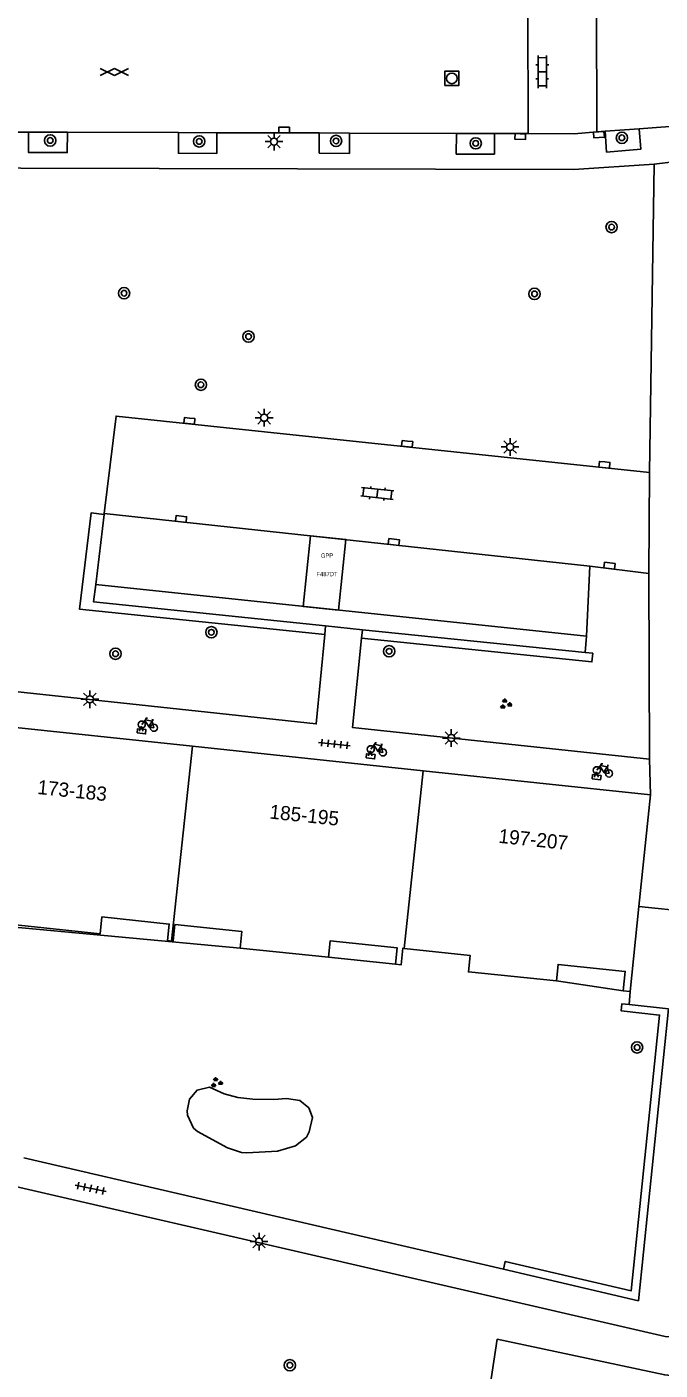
# Model space of a CAD drawing. Extents: x 132999 to 136000, y 398499 to 400501.
# Drawn here: x 134251.7 to 134296.4, y 398964.6 to 399059.4 of the extents above; entities that cross this region are included whole.
import ezdxf

# ---------------------------------------------------------------- set-up
doc = ezdxf.new("R2010")
doc.units = 0
for name, color, linetype in [('bp-anno-kenteken', 7, 'Continuous'), ('bp-grn-parkeervak', 7, 'Continuous'), ('gg-anno-huisnummerreeks BGT', 7, 'Continuous'), ('gg-bbg-hoofdgebouw', 7, 'Continuous'), ('gg-bbg-tussenscheiding', 7, 'Continuous'), ('gg-knt-verharding', 7, 'Continuous'), ('gg-knt-verharding nz', 7, 'Continuous'), ('gt-grn-groengrens', 7, 'Continuous'), ('gt-grn-weggrens', 7, 'Continuous'), ('gt-symb-boom', 7, 'Continuous'), ('gt-symb-fietsenrek', 7, 'Continuous'), ('gt-symb-gesloten verharding', 7, 'Continuous'), ('gt-symb-groenvak', 7, 'Continuous'), ('gt-symb-klinker verharding', 7, 'Continuous'), ('gt-symb-kolk', 7, 'Continuous'), ('gt-symb-lichtmast', 7, 'Continuous'), ('gt-symb-rioolschacht', 7, 'Continuous'), ('gt-symb-tegel verharding', 7, 'Continuous'), ('kenmerkpunt gehandicapten parkeerplaats', 7, 'Continuous')]:
    doc.layers.add(name, color=color, linetype=linetype)

# ---------------------------------------------------------------- blocks, each defined once
blk = doc.blocks.new('gt0-GESVH1')
at = {"layer": 'gt-symb-gesloten verharding'}
for p, q in [((-0.992, -0.261), (0.008, 0.239)), ((0.008, -0.261), (-0.992, 0.239)), ((0.008, 0.239), (1.008, -0.261)), ((1.008, 0.239), (0.008, -0.261))]:
    blk.add_line(p, q, dxfattribs=at)
blk = doc.blocks.new('gt0-LMAST')
at = {"layer": 'gt-symb-lichtmast'}
for p, q in [((-0.182, 0.173), (-0.447, 0.438)), ((-0.005, 0.246), (-0.005, 0.621)), ((0.172, 0.173), (0.437, 0.438)), ((-0.255, -0.004), (-0.63, -0.004)), ((-0.182, -0.181), (-0.447, -0.446)), ((-0.005, -0.254), (-0.005, -0.629)), ((0.437, -0.446), (0.172, -0.181)), ((0.245, -0.004), (0.62, -0.004))]:
    blk.add_line(p, q, dxfattribs=at)
blk.add_circle((-0.005, -0.004), 0.25, dxfattribs=at)
blk = doc.blocks.new('gt0-BOOM')
at = {"layer": 'gt-symb-boom'}
for radius in [0.4, 0.2]:
    blk.add_circle((0, 0), radius, dxfattribs=at)
blk = doc.blocks.new('gt0-KOLK')
at = {"layer": 'gt-symb-kolk'}
blk.add_lwpolyline([(0, 0), (0.375, 0), (0.375, 0.4), (-0.375, 0.4), (-0.375, 0), (0, 0)], dxfattribs=at)
blk = doc.blocks.new('gt0-RS')
at = {"layer": 'gt-symb-rioolschacht'}
blk.add_lwpolyline([(-0.5, -0.5), (0.5, -0.5), (0.5, 0.5), (-0.5, 0.5)], close=True, dxfattribs=at)
blk.add_circle((0, 0), 0.375, dxfattribs=at)
blk = doc.blocks.new('gt0-KL1')
at = {"layer": 'gt-symb-klinker verharding'}
for p, q in [((-1.15, 0.3), (1.15, 0.3)), ((-1, -0.3), (-1, 0.3)), ((-0.5, 0.3), (-0.5, 0.45)), ((0, -0.3), (0, 0.3)), ((0.5, 0.3), (0.5, 0.45)), ((1, -0.3), (1, 0.3)), ((-1.15, -0.3), (1.15, -0.3)), ((-0.5, -0.45), (-0.5, -0.3)), ((0.5, -0.45), (0.5, -0.3))]:
    blk.add_line(p, q, dxfattribs=at)
blk = doc.blocks.new('gt0-FREK')
at = {"layer": 'gt-symb-fietsenrek'}
for p, q in [((0.259, 0.762), (0.294, 0.823)), ((0.54, 0.335), (0.259, 0.762)), ((0.294, 0.823), (0.767, 0.714)), ((0.767, 0.714), (0.54, 0.335)), ((0.757, 0.841), (0.866, 0.816)), ((0.767, 0.714), (0.84, 0.822)), ((0.895, 0.252), (0.767, 0.714))]:
    blk.add_line(p, q, dxfattribs=at)
for points in [[(-0.124, 0), (-0.047, 0.312), (0.053, 0.312), (0.12, 0)], [(0.036, 0.476), (0.228, 0.708), (0.259, 0.762)], [(0.294, 0.823), (0.36, 0.937), (0.452, 0.935)], [(0.54, 0.335), (0.555, 0.305), (0.895, 0.252)]]:
    blk.add_lwpolyline(points, dxfattribs=at)
for centre in [(0.036, 0.476), (0.895, 0.252)]:
    blk.add_circle(centre, 0.252, dxfattribs=at)
blk = doc.blocks.new('gt0-GRVAK')
at = {"layer": 'gt-symb-groenvak'}
for p, q in [((-0.11, 0.189), (-0.228, 0.24)), ((-0.182, 0.153), (0.088, 0.153)), ((-0.091, 0.211), (-0.156, 0.322)), ((-0.047, 0.214), (-0.047, 0.393)), ((-0.004, 0.211), (0.061, 0.322)), ((0.015, 0.189), (0.133, 0.24)), ((0.262, -0.052), (0.197, 0.059)), ((0.305, -0.049), (0.305, 0.13)), ((0.349, -0.052), (0.414, 0.059)), ((-0.245, -0.228), (-0.363, -0.177)), ((-0.318, -0.264), (-0.047, -0.264)), ((-0.226, -0.206), (-0.291, -0.095)), ((-0.183, -0.203), (-0.183, -0.024)), ((-0.139, -0.206), (-0.074, -0.095)), ((-0.12, -0.228), (-0.002, -0.177)), ((0.243, -0.074), (0.125, -0.023)), ((0.17, -0.11), (0.441, -0.11)), ((0.368, -0.074), (0.486, -0.023))]:
    blk.add_line(p, q, dxfattribs=at)
blk = doc.blocks.new('gt0-TEG1')
at = {"layer": 'gt-symb-tegel verharding'}
for p, q in [((-1.125, 0), (1.125, 0)), ((-0.9, -0.25), (-0.9, 0.25)), ((-0.45, -0.25), (-0.45, 0.25)), ((0, -0.25), (0, 0.25)), ((0.45, -0.25), (0.45, 0.25)), ((0.9, -0.25), (0.9, 0.25))]:
    blk.add_line(p, q, dxfattribs=at)

msp = doc.modelspace()

# ---------------------------------------------------------------- linework, layer by layer
at = {"layer": 'bp-grn-parkeervak'}
msp.add_lwpolyline([(134273.662, 399018.237), (134271.175, 399018.499), (134271.7, 399023.479), (134274.186, 399023.209), (134273.662, 399018.237)], dxfattribs=at)
at = {"layer": 'gg-bbg-hoofdgebouw'}
for p, q in [((134263.358, 399008.615), (134246.881, 399010.36)), ((134279.649, 399006.889), (134263.358, 399008.615)), ((134295.69, 399005.19), (134279.649, 399006.889)), ((134295.69, 399005.19), (134294.874, 398997.306)), ((134294.251, 398991.29), (134294.874, 398997.306)), ((134266.731, 398994.36), (134272.96, 398993.71)), ((134293.771, 398991.34), (134294.251, 398991.29))]:
    msp.add_line(p, q, dxfattribs=at)
for points in [[(134245.421, 398996.42), (134245.891, 398996.36), (134246.031, 398997.7), (134250.781, 398997.2), (134250.651, 398996.03), (134256.851, 398995.38), (134256.971, 398996.56), (134261.721, 398996.06), (134261.591, 398994.89), (134261.877, 398994.862)], [(134261.877, 398994.862), (134262.001, 398994.85), (134262.121, 398996.02), (134266.851, 398995.53), (134266.731, 398994.36)], [(134272.96, 398993.71), (134273.081, 398994.88), (134277.801, 398994.39), (134277.681, 398993.22)], [(134277.681, 398993.22), (134278.081, 398993.18), (134278.201, 398994.35), (134278.298, 398994.34)], [(134278.298, 398994.34), (134282.96, 398993.85), (134282.841, 398992.68), (134289.051, 398992.04)], [(134289.051, 398992.04), (134289.171, 398993.21), (134293.911, 398992.72), (134293.771, 398991.34)]]:
    msp.add_lwpolyline(points, dxfattribs=at)
at = {"layer": 'gg-bbg-tussenscheiding'}
for p, q in [((134263.358, 399008.615), (134261.877, 398994.862)), ((134279.649, 399006.889), (134278.298, 398994.34))]:
    msp.add_line(p, q, dxfattribs=at)
at = {"layer": 'gg-knt-verharding'}
for p, q in [((134287.053, 399051.889), (134287.022, 399060.889)), ((134291.903, 399052.003), (134291.872, 399060.876)), ((134243.659, 399052.009), (134251.784, 399051.987)), ((134251.784, 399051.987), (134254.528, 399051.979)), ((134254.528, 399051.979), (134262.373, 399051.957)), ((134262.373, 399051.957), (134265.075, 399051.95)), ((134265.075, 399051.95), (134272.307, 399051.93)), ((134272.307, 399051.93), (134274.44, 399051.924)), ((134274.44, 399051.924), (134281.988, 399051.903)), ((134292.481, 399052.048), (134291.903, 399052.003)), ((134292.481, 399052.048), (134294.89, 399052.232)), ((134294.89, 399052.232), (134298.284, 399052.492)), ((134281.988, 399051.903), (134284.682, 399051.896)), ((134284.682, 399051.896), (134287.053, 399051.889)), ((134295.631, 399027.96), (134295.95, 399049.73)), ((134295.581, 399020.81), (134295.631, 399027.96)), ((134256.53, 399020.043), (134257.128, 399024.981)), ((134257.128, 399024.981), (134257.137, 399025.058)), ((134291.181, 399016.39), (134291.401, 399021.342)), ((134291.401, 399021.342), (134295.581, 399020.81)), ((134295.611, 399007.71), (134295.581, 399020.81)), ((134291.181, 399016.39), (134256.53, 399020.043)), ((134272.702, 399016.514), (134272.761, 399017.12)), ((134275.361, 399016.84), (134275.3, 399016.246)), ((134291.071, 399015.24), (134275.361, 399016.84)), ((134291.181, 399016.39), (134291.071, 399015.24)), ((134294.191, 398990.37), (134294.251, 398991.29)), ((134251.445, 398979.552), (134285.304, 398971.678))]:
    msp.add_line(p, q, dxfattribs=at)
for points in [[(134251.784, 399051.987), (134251.78, 399050.56), (134254.524, 399050.544), (134254.528, 399051.979)], [(134262.373, 399051.957), (134262.369, 399050.502), (134265.071, 399050.485), (134265.075, 399051.95)], [(134272.307, 399051.93), (134272.303, 399050.51), (134274.436, 399050.484), (134274.44, 399051.924)], [(134287.053, 399051.889), (134290.291, 399051.88), (134291.903, 399052.003)], [(134294.89, 399052.232), (134295.001, 399050.782), (134292.595, 399050.581), (134292.481, 399052.048)], [(134281.988, 399051.903), (134281.984, 399050.443), (134284.678, 399050.438), (134284.682, 399051.896)], [(134295.95, 399049.73), (134290.281, 399049.34), (134202.457, 399049.573)], [(134257.137, 399025.058), (134257.971, 399031.94), (134295.631, 399027.96)], [(134272.761, 399017.12), (134256.381, 399018.81), (134256.53, 399020.043)], [(134244.514, 399013.878), (134244.441, 399013.17), (134272.091, 399010.2), (134272.702, 399016.514)], [(134275.3, 399016.246), (134274.651, 399009.95), (134295.611, 399007.71)], [(134148.569, 398998.441), (134188.261, 398997.48), (134187.661, 398992.01), (134190.201, 398991.53), (134296.721, 398966.94), (134348.831, 398965.69)], [(134285.304, 398971.678), (134294.841, 398969.46), (134296.951, 398990.07), (134294.191, 398990.37)]]:
    msp.add_lwpolyline(points, dxfattribs=at)
at = {"layer": 'gg-knt-verharding nz'}
msp.add_line((134257.137, 399025.058), (134291.401, 399021.342), dxfattribs=at)
for points in [[(134259.449, 399009.556), (134260.046, 399009.493), (134260.077, 399009.792), (134259.481, 399009.855), (134259.449, 399009.556)], [(134275.618, 399007.791), (134276.215, 399007.728), (134276.247, 399008.027), (134275.65, 399008.09), (134275.618, 399007.791)], [(134291.576, 399006.314), (134292.172, 399006.251), (134292.204, 399006.549), (134291.607, 399006.612), (134291.576, 399006.314)]]:
    msp.add_lwpolyline(points, dxfattribs=at)
at = {"layer": 'gt-grn-groengrens'}
for p, q in [((134245.414, 398996.338), (134266.731, 398994.36)), ((134272.96, 398993.71), (134277.681, 398993.22)), ((134293.771, 398991.34), (134289.051, 398992.04))]:
    msp.add_line(p, q, dxfattribs=at)
for points in [[(134257.128, 399024.981), (134256.2, 399025.094), (134255.378, 399018.301), (134272.702, 399016.514)], [(134275.3, 399016.246), (134291.552, 399014.569), (134291.615, 399015.184), (134291.071, 399015.24)], [(134294.191, 398990.37), (134293.677, 398990.426), (134293.623, 398989.922), (134296.328, 398989.628), (134294.335, 398970.161), (134285.433, 398972.231), (134285.304, 398971.678)], [(134262.975, 398982.864), (134263.003, 398982.558), (134263.43, 398981.647), (134263.717, 398981.402), (134265.843, 398980.26), (134266.825, 398979.931), (134267.191, 398979.901), (134269.366, 398980.012), (134270.63, 398980.389), (134271.407, 398981.016), (134271.606, 398981.392), (134271.829, 398982.408), (134271.576, 398983.072), (134270.934, 398983.601), (134270.003, 398983.736), (134269.099, 398983.659), (134267.624, 398983.688), (134266.562, 398983.801), (134265.599, 398984.071), (134264.566, 398984.546), (134263.689, 398984.339), (134263.159, 398983.697), (134262.975, 398982.864)], [(134284.075, 398960.936), (134284.219, 398962.39), (134284.878, 398966.741), (134296.691, 398964.215), (134304.78, 398963.307), (134305.282, 398962.287), (134305.381, 398961.834), (134305.399, 398960.821), (134305.341, 398957.741), (134305.31, 398957.438), (134305.03, 398956.386), (134304.44, 398955.578), (134304.271, 398955.464), (134303.321, 398955.124), (134301.85, 398954.747), (134284.075, 398960.936)]]:
    msp.add_lwpolyline(points, dxfattribs=at)
at = {"layer": 'gt-grn-weggrens'}
for p, q in [((134298.471, 399050.04), (134295.95, 399049.73)), ((134275.361, 399016.84), (134272.761, 399017.12)), ((134295.611, 399007.71), (134295.69, 399005.19)), ((134300.151, 398996.76), (134294.874, 398997.306))]:
    msp.add_line(p, q, dxfattribs=at)

# ---------------------------------------------------------------- block references
at = {"layer": 'gt-symb-boom'}
for p in [(134293.673, 399051.588), (134253.315, 399051.4), (134263.835, 399051.332), (134273.493, 399051.366), (134283.352, 399051.198), (134292.948, 399045.284), (134258.528, 399040.613), (134287.502, 399040.566), (134267.317, 399037.549), (134263.957, 399034.149), (134264.691, 399016.664), (134257.928, 399015.149), (134277.243, 399015.322), (134294.742, 398987.346), (134270.232, 398964.9)]:
    msp.add_blockref('gt0-BOOM', p, dxfattribs=at)
at = {"layer": 'gt-symb-fietsenrek'}
for p in [(134259.742, 399009.671), (134275.907, 399007.93), (134291.866, 399006.445)]:
    msp.add_blockref('gt0-FREK', p, dxfattribs=at)
at = {"layer": 'gt-symb-gesloten verharding', "rotation": -0.1718868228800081}
msp.add_blockref('gt0-GESVH1', (134257.843, 399056.246), dxfattribs=at)
at = {"layer": 'gt-symb-groenvak'}
for p in [(134285.45, 399011.592), (134265.038, 398984.863)]:
    msp.add_blockref('gt0-GRVAK', p, dxfattribs=at)
at = {"layer": 'gt-symb-klinker verharding'}
for p, rotation in [((134288.053, 399056.249), 89.82811317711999), ((134276.408, 399026.473), -6.030008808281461)]:
    msp.add_blockref('gt0-KL1', p, dxfattribs=dict(at, rotation=rotation))
at = {"layer": 'gt-symb-kolk'}
for p, rotation in [((134269.824, 399051.937), -0.11459140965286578), ((134292.032, 399052.014), -175.62976674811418), ((134286.501, 399051.877), 178.91151116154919), ((134263.161, 399031.795), 174.1469086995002), ((134278.535, 399030.17), 174.03296237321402), ((134292.457, 399028.698), 174.03296238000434), ((134262.531, 399024.471), -6.200970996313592), ((134277.552, 399022.844), -6.257933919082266), ((134292.77, 399021.165), -7.465974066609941)]:
    msp.add_blockref('gt0-KOLK', p, dxfattribs=dict(at, rotation=rotation))
at = {"layer": 'gt-symb-lichtmast'}
for p in [(134269.122, 399051.323), (134268.425, 399031.82), (134285.783, 399029.757), (134256.123, 399011.937), (134281.635, 399009.201), (134268.062, 398973.639)]:
    msp.add_blockref('gt0-LMAST', p, dxfattribs=at)
at = {"layer": 'gt-symb-rioolschacht'}
msp.add_blockref('gt0-RS', (134281.671, 399055.784), dxfattribs=at)
at = {"layer": 'gt-symb-tegel verharding'}
for p, rotation in [((134273.38, 399008.771), -6.030008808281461), ((134256.176, 398977.399), -11.82670392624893)]:
    msp.add_blockref('gt0-TEG1', p, dxfattribs=dict(at, rotation=rotation))

# ---------------------------------------------------------------- texts
at = {"layer": 'bp-anno-kenteken'}
msp.add_text('F487DT', height=0.3, dxfattribs=at).set_placement((134272.108, 399020.629))
at = {"layer": 'gg-anno-huisnummerreeks BGT'}
for s, p in [('173-183', (134252.38, 399005.251)), ('185-195', (134268.764, 399003.515)), ('197-207', (134284.929, 399001.803))]:
    msp.add_text(s, height=1, rotation=354, dxfattribs=at).set_placement(p)
at = {"layer": 'kenmerkpunt gehandicapten parkeerplaats'}
msp.add_text('GPP', height=0.3, dxfattribs=at).set_placement((134272.422, 399021.934))

doc.saveas('drawing.dxf')
